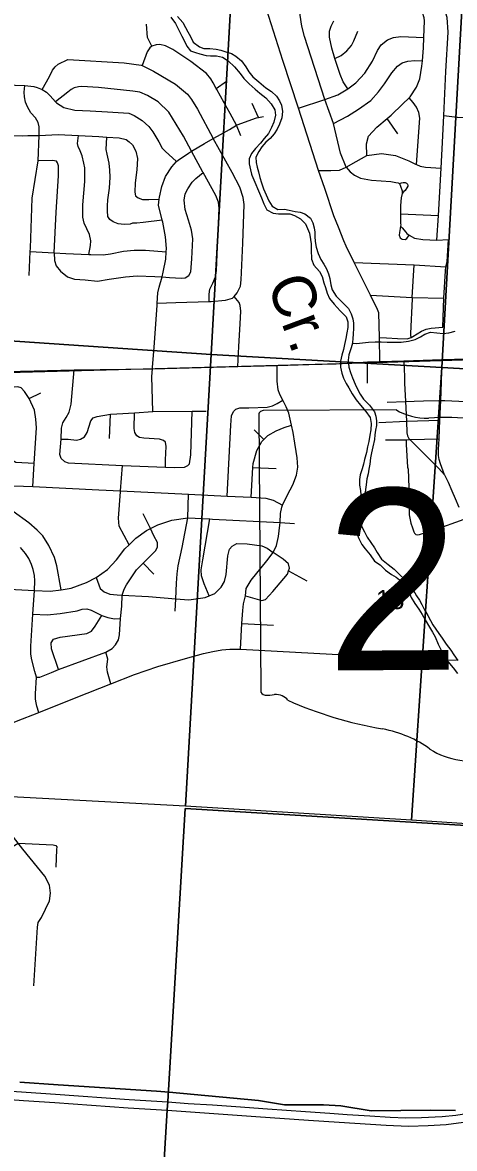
# Model space of a CAD drawing. Extents: x 114604 to 551442, y 316898 to 567001.
# Drawn here: x 257287 to 262262, y 375512 to 388489 of the extents above; entities that cross this region are included whole.
import ezdxf

# ---------------------------------------------------------------- set-up
doc = ezdxf.new("R2010")
doc.units = 0
for name, color, linetype in [('_CIVIL_CONSTRUCTION', 7, 'Continuous'), ('BD_X_Building', 7, 'Continuous'), ('GE_P_Alignment_1000_Bearings', 7, 'Continuous'), ('GE_P_Alignment_1000_Cardinal_Points', 7, 'Continuous'), ('GE_P_Alignment_1000_Stations', 7, 'Continuous'), ('GE_P_Alignment_100_Cardinal_Points', 7, 'Continuous'), ('GE_P_Alignment_100_Stations', 7, 'Continuous'), ('GE_P_Alignment_500_Bearings', 7, 'Continuous'), ('GE_P_Alignment_500_Curve_Data', 7, 'Continuous'), ('GE_P_Alignment_500_Distances', 7, 'Continuous'), ('GE_P_Alignment_500_Stations', 7, 'Continuous'), ('PM_P_Cells', 7, 'Continuous'), ('PM_P_Stop_Line', 7, 'Continuous'), ('PV_X_Curb', 7, 'Continuous'), ('RS_Raster1', 7, 'Continuous'), ('SN_P_Signs', 7, 'Continuous')]:
    doc.layers.add(name, color=color, linetype=linetype)

msp = doc.modelspace()

# ---------------------------------------------------------------- linework, layer by layer
at = {"layer": '_CIVIL_CONSTRUCTION'}
msp.add_line((261749, 383682), (261931, 383500), dxfattribs=at)
for points in [[(261679, 384590), (261685, 384405), (261688, 384332)], [(261688, 384332), (261698, 384122), (261708, 383896), (261714, 383762), (261720, 383726), (261738, 383694), (261749, 383682)], [(261931, 383500), (261982, 383449), (262080, 383348), (262147, 383275), (262189, 383191), (262232, 383091)], [(262232, 383091), (262270, 383004), (262311, 382905)]]:
    msp.add_lwpolyline(points, dxfattribs=at)
at = {"layer": 'GE_P_Alignment_1000_Bearings'}
msp.add_lwpolyline([(232892, 384844), (237075, 384701), (241132, 384553), (246968, 384347), (248349, 384300), (249786, 384302), (254141, 384375), (261363, 384569), (267424, 384761)], dxfattribs=at)
at = {"layer": 'GE_P_Alignment_1000_Cardinal_Points'}
for points in [[(261706, 383681), (261707, 383624), (261722, 383365), (261727, 383342), (261737, 383130), (261740, 383033), (261739, 382906), (261741, 382815), (261760, 382721), (261778, 382665), (261794, 382620), (261803, 382603), (261816, 382590), (261838, 382585), (261860, 382588), (261948, 382618), (262063, 382654), (262128, 382675), (262279, 382730), (262372, 382764)], [(262147, 383275), (262102, 383403), (262085, 383454), (262081, 383477), (262079, 383498), (262077, 383541)]]:
    msp.add_lwpolyline(points, dxfattribs=at)
at = {"layer": 'GE_P_Alignment_1000_Stations'}
msp.add_line((260899, 384557), (261106, 384568), dxfattribs=at)
for points in [[(261106, 384568), (261262, 384577), (261404, 384584), (261679, 384590), (262120, 384606), (262547, 384618), (263521, 384647), (263966, 384662), (264238, 384675)], [(254116, 384391), (256481, 384453), (256799, 384460), (257881, 384487), (258777, 384498), (258783, 384499), (259768, 384526), (260220, 384538), (260586, 384549), (260894, 384557), (260899, 384557)]]:
    msp.add_lwpolyline(points, dxfattribs=at)
at = {"layer": 'GE_P_Alignment_100_Cardinal_Points'}
for p, q in [((259519, 387729), (259636, 387812)), ((260004, 387395), (259933, 387558)), ((261610, 387205), (261485, 387383)), ((259803, 387185), (259751, 387307)), ((261641, 386286), (262079, 386266)), ((261260, 384334), (261262, 384577)), ((262111, 384344), (262120, 384606)), ((262103, 384134), (262111, 384344)), ((257364, 384156), (257498, 384220)), ((262094, 383907), (262103, 384134)), ((262151, 384132), (263403, 384069)), ((258289, 383696), (258300, 383976)), ((259956, 383793), (260065, 383682)), ((259939, 383360), (260209, 383349)), ((258760, 382658), (258678, 382828)), ((258678, 382259), (258800, 382133)), ((260349, 382168), (260560, 382056)), ((259814, 381562), (260179, 381544))]:
    msp.add_line(p, q, dxfattribs=at)
for points in [[(261016, 386823), (260951, 386984), (260867, 387324), (260770, 387601), (260534, 388330), (260503, 388446), (260485, 388574), (260482, 388714), (260497, 388923)], [(262060, 385982), (262079, 386266), (262108, 386810), (262128, 387182), (262139, 387419), (262163, 387925), (262188, 388380), (262177, 388547), (262151, 388635), (262127, 388676), (262088, 388729)], [(261252, 386955), (261247, 387093), (261272, 387181), (261368, 387284), (261485, 387383), (261534, 387423), (261665, 387549), (261740, 387620), (261753, 387632), (261826, 387743), (261864, 387840), (261886, 387986), (261892, 388049), (261904, 388196), (261909, 388317), (261917, 388509), (261912, 388545), (261894, 388604)], [(258776, 388216), (258728, 388317), (258713, 388469)], [(261034, 387726), (260979, 387804), (260945, 387889), (260885, 388075), (260848, 388193), (260822, 388322), (260823, 388388), (260842, 388446), (260873, 388509)], [(260467, 387502), (260770, 387601), (260918, 387656), (261034, 387726), (261124, 387795), (261229, 387906), (261317, 388045), (261374, 388168), (261419, 388233), (261492, 388290), (261558, 388316), (261645, 388329), (261909, 388317)], [(260885, 388075), (260958, 388111), (261023, 388164), (261074, 388223), (261103, 388279), (261147, 388390)], [(259751, 387307), (259680, 387440), (259610, 387565), (259525, 387719), (259519, 387729), (259482, 387794), (259457, 387841), (259406, 387902), (259225, 388039), (259017, 388177), (258934, 388221), (258870, 388236), (258825, 388231), (258776, 388216), (258752, 388198), (258721, 388151), (258664, 387994)], [(257515, 387718), (257597, 387868), (257633, 387942), (257662, 387978), (257696, 388008), (257810, 388062), (258458, 388023), (258653, 387999), (258664, 387994), (258794, 387929), (259047, 387780), (259186, 387663), (259235, 387604), (259303, 387491), (259481, 387151)], [(260867, 387324), (261030, 387410), (261157, 387490), (261297, 387590), (261388, 387690), (261456, 387783), (261542, 387910), (261605, 387987), (261661, 388024), (261724, 388045), (261806, 388052), (261892, 388049)], [(256977, 387777), (257314, 387762), (257419, 387752), (257456, 387742), (257515, 387718), (257564, 387687), (257605, 387643), (257665, 387575), (257678, 387562), (257761, 387510), (257890, 387480), (258067, 387470), (258267, 387459), (258510, 387443), (258571, 387417), (258666, 387360), (258743, 387292), (258786, 387231), (258856, 387114), (258896, 387041), (258930, 387006), (259062, 386887)], [(257363, 385572), (257376, 385850), (257378, 385889), (257398, 386464), (257467, 386895), (257479, 387189), (257477, 387287), (257466, 387337), (257435, 387391), (257383, 387449), (257345, 387517), (257322, 387570), (257310, 387633), (257305, 387686), (257314, 387762)], [(259438, 385274), (259435, 385359), (259446, 385417), (259479, 385487), (259508, 385558), (259522, 385632), (259529, 385815), (259550, 386350), (259543, 386418), (259512, 386497), (259367, 386761), (259365, 386766), (259234, 387007), (259140, 387179), (258971, 387458), (258849, 387577), (258725, 387649), (258638, 387687), (258558, 387700), (258162, 387741), (257970, 387753), (257932, 387750), (257882, 387736), (257846, 387717), (257809, 387686), (257665, 387575)], [(261824, 386852), (261862, 387387), (261853, 387454), (261823, 387514), (261785, 387569), (261740, 387620)], [(258786, 384007), (258778, 384408), (258783, 384499), (258784, 384519), (258804, 384745), (258838, 385233), (258839, 385255), (258846, 385372), (258862, 385440), (258894, 385557), (258908, 385611), (258937, 385763), (258942, 385847), (258945, 385883), (258935, 386018), (258904, 386187), (258897, 386213), (258853, 386386), (258861, 386455), (258863, 386478), (258891, 386600), (258933, 386713), (259005, 386828), (259062, 386887), (259078, 386903), (259197, 386985), (259234, 387007), (259384, 387096), (259481, 387151), (259531, 387180), (259672, 387256), (259751, 387307), (259759, 387312), (259982, 387390), (260004, 387395), (260062, 387407)], [(262139, 387419), (262291, 387400), (262296, 387400), (262382, 387394), (262423, 387391), (262533, 387402), (262579, 387425), (262616, 387464)], [(256947, 387196), (257135, 387186), (257285, 387182), (257348, 387189), (257406, 387189), (257479, 387189)], [(257479, 387189), (257699, 387200), (257931, 387187), (258166, 387174), (258258, 387168), (258399, 387160), (258479, 387142), (258516, 387114), (258552, 387081), (258592, 387008), (258613, 386921), (258603, 386791), (258584, 386643), (258579, 386535), (258590, 386491), (258617, 386468), (258669, 386451), (258741, 386450), (258861, 386455)], [(258049, 385817), (258069, 385919), (258072, 385975), (258057, 386047), (257998, 386177), (257983, 386247), (257981, 386389), (258004, 386656), (258004, 386814), (257995, 386868), (257975, 386953), (257950, 387011), (257927, 387062), (257921, 387096), (257931, 387187)], [(258897, 386213), (258676, 386183), (258602, 386176), (258553, 386175), (258526, 386165), (258459, 386162), (258389, 386170), (258331, 386193), (258292, 386221), (258270, 386254), (258264, 386318), (258265, 386378), (258270, 386444), (258290, 386580), (258296, 386707), (258291, 386789), (258283, 386867), (258261, 386972), (258249, 387026), (258258, 387168)], [(259726, 385330), (259761, 385375), (259796, 385449), (259805, 385523), (259824, 385948), (259838, 386393), (259829, 386473), (259789, 386592), (259702, 386762), (259481, 387151)], [(257653, 385836), (257674, 386303), (257703, 386723), (257701, 386837), (257690, 386874), (257678, 386890), (257631, 386899), (257467, 386895)], [(260696, 386785), (260836, 386784), (260936, 386788), (261016, 386823), (261129, 386889), (261252, 386955), (261420, 386980), (261584, 386957), (261738, 386896), (261813, 386857), (261824, 386852), (261867, 386832), (261927, 386823), (262108, 386810)], [(257653, 385836), (257655, 385748), (257676, 385685), (257723, 385622), (257806, 385560), (257885, 385533), (258007, 385525), (258150, 385510), (258284, 385530), (258472, 385559), (258608, 385568), (258810, 385563), (258894, 385557), (258981, 385552), (259117, 385543), (259159, 385547), (259203, 385572), (259226, 385616), (259238, 385764), (259248, 385998), (259232, 386095), (259200, 386213), (259162, 386336), (259150, 386441), (259159, 386515), (259190, 386574), (259239, 386648), (259282, 386693), (259367, 386761)], [(261016, 386823), (261062, 386768), (261111, 386729), (261180, 386694), (261305, 386671), (261527, 386657), (261588, 386646), (261613, 386640), (261629, 386634), (261653, 386641), (261672, 386645), (261681, 386646), (261694, 386645), (261709, 386637), (261720, 386626), (261725, 386612), (261725, 386604), (261715, 386586), (261693, 386555), (261680, 386542), (261658, 386519)], [(261629, 386634), (261642, 386605), (261658, 386550), (261658, 386519), (261649, 386467), (261640, 386381), (261641, 386286), (261642, 386254), (261642, 386174), (261644, 386158), (261641, 386144), (261635, 386116), (261627, 386068), (261626, 386038), (261638, 386006), (261659, 385994), (261695, 385989), (261715, 386001), (261740, 386040)], [(261641, 386144), (261659, 386122), (261701, 386075), (261712, 386059), (261740, 386040), (261801, 386005), (261899, 385989), (262060, 385982), (262192, 385988)], [(262126, 384980), (262141, 385312), (262160, 385629), (262164, 385673), (262179, 385733), (262192, 385988)], [(257376, 385850), (257653, 385836), (257784, 385829), (258049, 385817), (258073, 385816), (258215, 385810), (258299, 385824), (258449, 385854), (258571, 385866), (258705, 385865), (258942, 385847)], [(261107, 385723), (261797, 385696), (262164, 385673)], [(261764, 384858), (261758, 384886), (261759, 384905), (261777, 385303), (261776, 385321), (261797, 385696)], [(258839, 385255), (259054, 385264), (259438, 385274), (259458, 385275), (259626, 385288), (259704, 385312), (259726, 385330)], [(259768, 384526), (259780, 384756), (259793, 385016), (259801, 385164), (259794, 385227), (259781, 385263), (259726, 385330)], [(261293, 385347), (261776, 385321), (262141, 385312)], [(261399, 384858), (261480, 384855), (261604, 384849), (261718, 384844), (261764, 384858), (261784, 384869), (261881, 384933), (261937, 384956), (261993, 384965), (262126, 384980)], [(259798, 381267), (259814, 381562), (259823, 381713), (259832, 381790), (259856, 381882), (259864, 381966), (259921, 382064), (260101, 382284), (260172, 382380), (260178, 382387), (260213, 382461), (260234, 382565), (260251, 382697), (260253, 382726), (260257, 382831), (260272, 382905), (260282, 382928), (260337, 383047), (260400, 383162), (260442, 383272), (260457, 383364), (260452, 383471), (260439, 383547), (260424, 383643), (260403, 383764), (260385, 383848), (260354, 383987), (260323, 384059), (260297, 384114), (260285, 384138), (260252, 384202), (260231, 384257), (260218, 384355), (260220, 384538)], [(257733, 383464), (257716, 383509), (257731, 383686), (257737, 383815), (257752, 383874), (257791, 383938), (257823, 384000), (257848, 384090), (257881, 384487)], [(257404, 383140), (257422, 383407), (257448, 383818), (257440, 383916), (257423, 384020), (257364, 384156), (257311, 384237), (257273, 384280), (257233, 384292), (257188, 384286), (257159, 384270), (257105, 384195), (257060, 384148), (257008, 384135), (256858, 384111)], [(257422, 383407), (257210, 383420), (257172, 383443), (257136, 383490), (257135, 383550), (257150, 383794), (257147, 383928), (257126, 384035), (257060, 384148)], [(259645, 383032), (259688, 383848), (259693, 383956), (259715, 384006), (259742, 384034), (259790, 384048), (259893, 384048), (260105, 384058), (260165, 384073), (260221, 384099), (260285, 384138)], [(257731, 383686), (257812, 383688), (257910, 383677), (257954, 383686), (258001, 383715), (258033, 383764), (258075, 383900), (258102, 383933), (258145, 383948), (258300, 383976), (258374, 383978), (258575, 383992), (258786, 384007), (259240, 384009), (259402, 384010)], [(259191, 383385), (259210, 383403), (259227, 383507), (259240, 384009)], [(261488, 384114), (261698, 384122), (261798, 384125)], [(261798, 384125), (261904, 384128), (262103, 384134), (262151, 384132)], [(258933, 383363), (258935, 383448), (258942, 383601), (258935, 383651), (258911, 383671), (258865, 383688), (258686, 383698), (258634, 383706), (258602, 383727), (258579, 383763), (258573, 383809), (258575, 383992)], [(261390, 383880), (261708, 383896), (262094, 383907)], [(262077, 383541), (262076, 383570), (262084, 383690), (262094, 383907)], [(259920, 383018), (259939, 383360), (259942, 383406), (259984, 383556), (260043, 383660), (260065, 383682), (260111, 383729), (260210, 383784), (260300, 383823), (260385, 383848)], [(261469, 383680), (261706, 383681), (261749, 383682), (262084, 383690)], [(257733, 383464), (257769, 383430), (257811, 383416), (258437, 383384), (258933, 383363), (259033, 383359), (259153, 383364), (259191, 383385)], [(258514, 382470), (258401, 382683), (258394, 382777), (258416, 383082), (258416, 383091), (258437, 383384)], [(256398, 383192), (256450, 383187), (256804, 383167), (257078, 383155), (257404, 383140), (258166, 383103), (258416, 383091), (259200, 383054), (259645, 383032), (259920, 383018), (260091, 383008), (260175, 382985), (260282, 382928)], [(257731, 381951), (257684, 382226), (257654, 382323), (257590, 382462), (257519, 382572), (257457, 382640), (257358, 382723), (257178, 382852), (257111, 382907), (257080, 382963), (257067, 383025), (257068, 383112), (257078, 383155)], [(259045, 381705), (259052, 381847), (259062, 382028), (259068, 382136), (259079, 382226), (259125, 382438), (259189, 382782), (259200, 383054)], [(257132, 381960), (257425, 381943), (257605, 381934), (257731, 381951), (257849, 381970), (258024, 382037), (258135, 382092), (258267, 382185), (258369, 382296), (258464, 382422), (258514, 382470), (258593, 382546), (258714, 382635), (258760, 382658), (258844, 382700), (259005, 382752), (259189, 382782), (259444, 382768), (259476, 382767), (260253, 382726), (260421, 382717)], [(259436, 381881), (259380, 382020), (259347, 382113), (259344, 382181), (259363, 382297), (259444, 382768)], [(257447, 380943), (257485, 380946), (257622, 380999), (257701, 381032), (258246, 381233), (258321, 381275), (258359, 381316), (258391, 381374), (258405, 381431), (258417, 381619), (258431, 381763), (258435, 381889), (258456, 381960), (258483, 382009), (258601, 382182), (258678, 382259), (258821, 382404), (258841, 382447), (258842, 382495), (258801, 382574), (258760, 382658)], [(258135, 382092), (258183, 381966), (258229, 381927), (258292, 381901), (258378, 381892), (258435, 381889), (258739, 381873), (259052, 381847), (259202, 381834), (259392, 381862), (259436, 381881), (259500, 381910), (259573, 381980), (259613, 382047), (259632, 382129), (259651, 382342), (259670, 382420), (259700, 382453), (259756, 382483), (259876, 382479), (260045, 382457), (260103, 382432), (260172, 382380)], [(257475, 380538), (257453, 380609), (257443, 380648), (257435, 380692), (257437, 380751), (257447, 380943), (257430, 381010), (257396, 381145), (257384, 381210), (257381, 381300), (257407, 381672), (257425, 381943), (257430, 382053), (257423, 382117), (257408, 382185), (257389, 382243), (257358, 382312), (257321, 382371), (257265, 382439)], [(259856, 381882), (260042, 381828), (260086, 381841), (260171, 381933), (260337, 382133), (260349, 382168), (260360, 382199), (260350, 382251), (260289, 382304), (260172, 382380)], [(257407, 381672), (257569, 381664), (257719, 381678), (257917, 381710), (257975, 381727), (258027, 381731), (258076, 381715), (258202, 381655), (258269, 381631), (258347, 381618), (258417, 381619)], [(257701, 381032), (257619, 381271), (257615, 381341), (257642, 381381), (257720, 381406), (258028, 381449), (258080, 381474), (258123, 381532), (258202, 381655)], [(257475, 380538), (257903, 380710), (258303, 380869), (258576, 380974), (258847, 381068), (259164, 381159), (259373, 381216), (259477, 381241), (259581, 381259), (259674, 381266), (259798, 381267), (261276, 381188), (261456, 381176)], [(258303, 380869), (258264, 381002), (258259, 381062), (258268, 381150), (258246, 381233)], [(261456, 381176), (261746, 381158), (262127, 381143)], [(262127, 381143), (262143, 381143), (262284, 381139)], [(255553, 379868), (255564, 379871), (256029, 379996), (256513, 380132), (256701, 380213), (256959, 380327), (257219, 380437), (257475, 380538)], [(257417, 377387), (257461, 378062), (257469, 378116), (257504, 378174), (257598, 378367), (257611, 378453), (257598, 378548), (257545, 378650), (257291, 378960), (257237, 379030), (257075, 379237), (256901, 379563), (256551, 380038), (256513, 380132)], [(256961, 378866), (257237, 379030), (257641, 379012), (257671, 379004), (257681, 378988), (257680, 378957), (257670, 378753)]]:
    msp.add_lwpolyline(points, dxfattribs=at)
at = {"layer": 'GE_P_Alignment_100_Stations'}
for points in [[(262275, 375948), (261984, 375952), (261646, 375948), (261301, 375945), (260954, 376003), (260754, 376016), (260303, 376016), (260006, 376065), (258976, 376162), (258829, 376171), (257698, 376247), (257257, 376277)], [(257257, 376277), (257698, 376247), (258829, 376171), (258976, 376162), (260006, 376065), (260303, 376016), (260754, 376016), (260954, 376003), (261301, 375945), (261646, 375948), (261984, 375952), (262275, 375948)]]:
    msp.add_lwpolyline(points, dxfattribs=at)
at = {"layer": 'GE_P_Alignment_500_Bearings'}
msp.add_line((261404, 384584), (261399, 384858), dxfattribs=at)
for points in [[(261016, 385911), (260987, 385972), (260925, 386129), (260872, 386263), (260769, 386575), (260696, 386785), (260467, 387502), (260284, 388052), (260045, 388818), (259829, 389472), (259474, 390576), (259256, 391277), (258891, 392428), (258778, 392777)], [(261399, 384858), (261392, 385145), (261376, 385180), (261293, 385347), (261107, 385723), (261016, 385911)]]:
    msp.add_lwpolyline(points, dxfattribs=at)
at = {"layer": 'GE_P_Alignment_500_Curve_Data'}
for p, q in [((261589, 384027), (260060, 384016)), ((260009, 383961), (260032, 380791))]:
    msp.add_line(p, q, dxfattribs=at)
for centre, major_axis, start_param, end_param in [((260069, 383969), (60.5, 0.4), 1.712693, 3.28349), ((261950, 384398), (587, 4), 4.042523, 4.731795), ((262160, 382252), (2106, 15), 1.404758, 1.657859), ((260092, 380785), (61, 0.4), 3.00124, 4.508301), ((260099, 381109), (466, 3), 4.665946, 4.897461), ((260198, 380610), (168, 1), 0.519207, 1.627899), ((262297, 383473), (3998, 29), 4.195995, 4.488959), ((261135, 379375), (1251, 9), 0.823519, 1.323588), ((262479, 380610), (794, 6), 4.026481, 4.996735)]:
    msp.add_ellipse(centre, major_axis=major_axis, ratio=0.8, start_param=start_param, end_param=end_param, dxfattribs=at)
at = {"layer": 'GE_P_Alignment_500_Distances'}
for points in [[(264550, 379102), (259159, 379430), (258959, 376053), (258951, 375957), (258840, 374097), (258528, 369074), (258505, 368675), (258057, 368706), (255470, 368906), (253999, 369016), (253491, 369051), (253054, 369083), (249613, 369333), (247738, 369465)], [(262504, 368470), (259503, 368656), (259082, 368679), (258767, 368670), (258655, 368669), (258505, 368675), (258528, 369074), (258840, 374097), (258951, 375957), (258959, 376053), (259159, 379430), (264550, 379102)]]:
    msp.add_lwpolyline(points, dxfattribs=at)
at = {"layer": 'GE_P_Alignment_500_Stations'}
for points in [[(248443, 376768), (248981, 376737), (249051, 376733), (250016, 376667), (251939, 376532), (252933, 376466), (253578, 376424), (254321, 376373), (254717, 376343), (255378, 376296), (256263, 376235), (257050, 376180), (257668, 376138), (258514, 376078), (258960, 376050)], [(258960, 376050), (259194, 376032), (259476, 376013), (259743, 375994), (260108, 375969), (260546, 375939), (260825, 375920), (261027, 375905), (261288, 375887), (261523, 375872), (261702, 375865), (261883, 375867), (262119, 375879), (262276, 375897), (262473, 375928), (262663, 375968), (262969, 376051), (263253, 376142), (263495, 376220), (263673, 376277), (263969, 376374), (264342, 376495), (264636, 376595)], [(253831, 376305), (254313, 376273), (254689, 376248), (255370, 376200), (255380, 376200), (256255, 376139), (257042, 376084), (257298, 376066), (257660, 376042), (258505, 375982), (258952, 375954)], [(258952, 375954), (259973, 375882), (260582, 375840), (260933, 375817), (261474, 375779), (261731, 375769), (261958, 375775), (262168, 375790), (262367, 375814), (262517, 375842), (262553, 375849), (262726, 375887), (263010, 375971), (263035, 375979)]]:
    msp.add_lwpolyline(points, dxfattribs=at)
at = {"layer": 'PM_P_Cells'}
for points in [[(258995, 388553), (259049, 388479), (259121, 388334), (259151, 388274), (259179, 388216), (259223, 388164), (259279, 388142), (259331, 388128), (259401, 388110), (259453, 388106), (259522, 388104), (259590, 388090), (259656, 388046), (259728, 387980), (259794, 387900), (259834, 387846), (259896, 387782), (259968, 387720), (260022, 387674), (260090, 387620), (260152, 387552), (260194, 387484), (260200, 387420), (260182, 387342), (260154, 387279), (260121, 387211), (260069, 387151), (260029, 387099), (259969, 387037), (259925, 386981), (259899, 386917), (259899, 386862), (259911, 386792), (259925, 386740), (259928, 386730)], [(259071, 388557), (259133, 388489), (259163, 388433), (259191, 388381), (259221, 388329), (259253, 388264), (259325, 388208), (259377, 388190), (259445, 388190), (259518, 388183), (259572, 388171), (259630, 388151), (259692, 388133), (259744, 388103), (259810, 388049), (259858, 387979), (259894, 387920), (259940, 387862), (260010, 387804), (260088, 387738), (260154, 387696), (260214, 387640), (260248, 387586), (260270, 387536), (260282, 387464), (260272, 387392), (260246, 387318), (260218, 387262), (260184, 387207), (260139, 387153), (260089, 387111), (260045, 387057), (260009, 387001), (259975, 386937), (259979, 386877), (259989, 386822), (260005, 386768), (260021, 386702), (260041, 386640), (260061, 386574), (260093, 386502), (260125, 386436), (260163, 386372), (260229, 386334), (260303, 386338), (260359, 386328), (260429, 386312), (260485, 386302), (260539, 386286), (260603, 386236), (260631, 386182), (260647, 386122), (260653, 386072), (260655, 386022), (260659, 385965), (260669, 385899), (260691, 385829), (260723, 385759), (260759, 385705), (260789, 385649), (260811, 385593)], [(259928, 386730), (260041, 386470), (260065, 386398), (260101, 386330), (260175, 386294), (260235, 386284), (260291, 386284), (260365, 386286), (260419, 386266), (260489, 386228), (260545, 386170), (260571, 386114), (260591, 386062), (260603, 385989), (260611, 385939), (260613, 385871), (260617, 385763), (260643, 385691), (260707, 385621), (260739, 385561), (260759, 385489), (260775, 385435), (260795, 385370), (260821, 385310), (260875, 385242), (260945, 385168), (261015, 385096), (261033, 385040), (261035, 384976), (261024, 384914), (261010, 384848), (260994, 384780), (260984, 384719), (260964, 384655), (260948, 384585), (260950, 384517), (260964, 384447), (260984, 384391), (261014, 384327), (261044, 384277), (261082, 384211), (261128, 384142), (261180, 384080), (261240, 384006), (261290, 383936), (261304, 383866), (261300, 383794), (261288, 383732), (261275, 383660), (261261, 383599), (261247, 383533), (261227, 383451), (261213, 383399), (261197, 383345), (261177, 383277), (261167, 383223), (261167, 383156), (261181, 383096), (261185, 383046), (261165, 382980), (261146, 382928), (261122, 382868), (261106, 382798), (261104, 382726), (261114, 382669), (261132, 382607), (261160, 382543), (261196, 382475), (261234, 382425), (261290, 382353), (261340, 382283), (261406, 382237), (261466, 382179), (261536, 382129), (261592, 382095), (261648, 382049), (261708, 381985), (261736, 381927), (261762, 381864), (261806, 381792), (261852, 381728), (261890, 381666), (261926, 381604), (261976, 381522), (262010, 381462), (262040, 381408), (262074, 381326), (262108, 381254), (262136, 381200), (262186, 381125), (262248, 381051), (262296, 380985)], [(260811, 385593), (260825, 385539), (260839, 385465), (260855, 385407), (260901, 385335), (260969, 385266), (261043, 385194), (261071, 385132), (261091, 385074), (261099, 385024), (261099, 384960), (261097, 384906), (261092, 384838), (261082, 384780), (261068, 384730), (261044, 384661), (261038, 384597), (261046, 384519), (261066, 384457), (261088, 384395), (261118, 384323), (261142, 384271), (261176, 384207), (261216, 384149), (261282, 384078), (261340, 384004), (261358, 383954), (261364, 383900), (261362, 383844), (261352, 383790), (261346, 383736), (261342, 383682), (261323, 383598), (261307, 383531), (261295, 383473), (261287, 383399), (261277, 383341), (261267, 383287), (261253, 383231), (261243, 383159), (261239, 383108), (261231, 383038), (261217, 382980), (261199, 382926), (261186, 382872), (261168, 382806), (261166, 382756), (261192, 382686), (261224, 382621), (261258, 382559), (261298, 382497), (261340, 382435), (261370, 382381), (261420, 382305), (261498, 382243), (261568, 382187), (261642, 382117), (261708, 382053), (261756, 382001), (261788, 381949), (261824, 381883), (261858, 381831), (261886, 381780), (261916, 381722), (261956, 381654), (261984, 381596), (262012, 381546), (262046, 381496), (262082, 381446), (262120, 381394), (262166, 381324), (262220, 381254), (262254, 381200), (262300, 381136)], [(261084, 384795), (261132, 384790), (261203, 384798), (261273, 384806), (261349, 384810), (261417, 384808), (261487, 384806), (261539, 384806), (261595, 384804), (261647, 384804), (261733, 384818), (261808, 384837), (261870, 384865), (261920, 384897), (261984, 384919), (262058, 384913), (262130, 384905), (262198, 384911), (262270, 384931)]]:
    msp.add_lwpolyline(points, dxfattribs=at)
at = {"layer": 'RS_Raster1'}
for points in [[(264550, 379102), (259159, 379430), (258959, 376053), (258951, 375957), (258840, 374097), (258528, 369074), (258505, 368675), (258655, 368669), (258767, 368670), (259082, 368679), (259503, 368656), (262504, 368470)], [(262504, 368470), (259503, 368656), (259082, 368679), (258767, 368670), (258655, 368669), (258505, 368675), (258528, 369074), (258840, 374097), (258951, 375957), (258959, 376053), (259159, 379430), (264550, 379102)]]:
    msp.add_lwpolyline(points, dxfattribs=at)
at = {"layer": 'SN_P_Signs'}
for points in [[(257084, 390112), (259755, 389960), (259459, 384664), (256799, 384842)], [(259755, 389960), (262412, 389801), (262117, 384514), (259459, 384664)], [(262412, 389801), (265051, 389642), (264739, 384362), (262117, 384514)], [(256799, 384842), (259459, 384664), (259165, 379457), (256512, 379599)], [(259459, 384664), (262117, 384514), (261768, 379295), (259165, 379457)], [(262117, 384514), (264739, 384362), (264439, 379121), (261768, 379295)]]:
    msp.add_lwpolyline(points, close=True, dxfattribs=at)

# ---------------------------------------------------------------- texts
at = {"layer": 'BD_X_Building'}
msp.add_text('256', height=1, rotation=0.4151, dxfattribs=at).set_placement((262221, 382110))
at = {"layer": 'GE_P_Alignment_500_Curve_Data'}
msp.add_text('256', height=2088.4, rotation=0.4151, dxfattribs=at).set_placement((260781, 381020))
at = {"layer": 'PM_P_Stop_Line'}
msp.add_text('Cr.', height=500.1, rotation=290.4143, dxfattribs=at).set_placement((260097, 385484))
at = {"layer": 'PV_X_Curb'}
msp.add_text('18', height=221, rotation=0.4151, dxfattribs=at).set_placement((261357, 381728))

doc.saveas('drawing.dxf')
